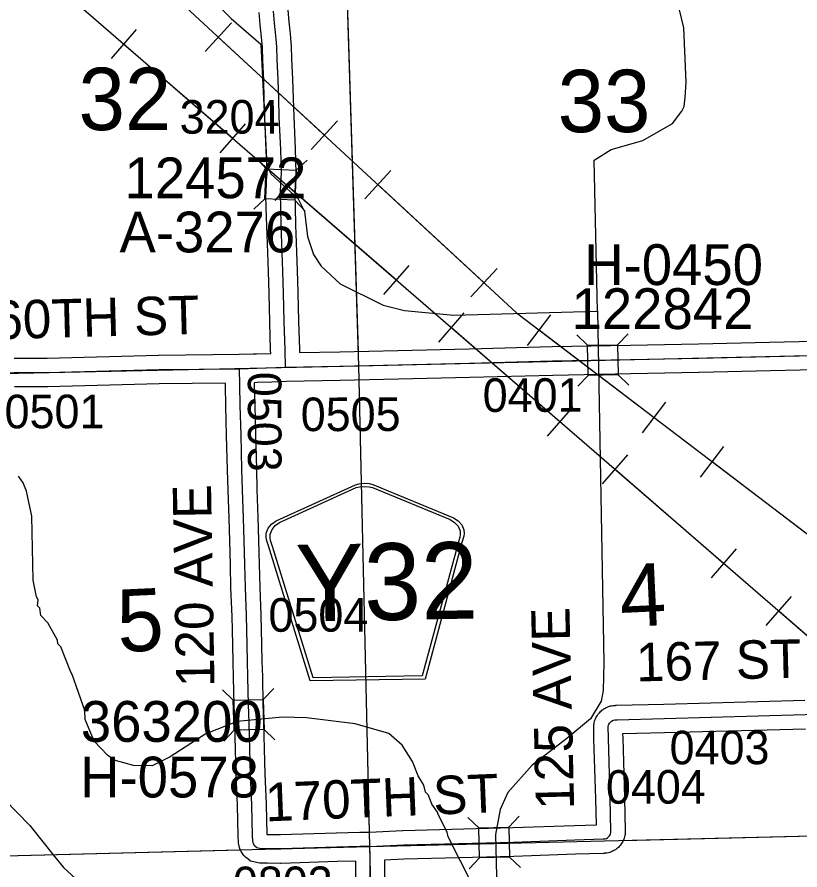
# Model space of a CAD drawing. Extents: x 128.7 to 185.5, y -21.4 to 12.6.
# Drawn here: x 135.267 to 136.899, y -2.68 to -0.902 of the extents above; entities that cross this region are included whole.
import ezdxf

# ---------------------------------------------------------------- set-up
doc = ezdxf.new("R2010")
doc.units = 0
for name, color, linetype in [('tdCoHydroRiver', 7, 'Continuous'), ('tdCoPipe', 7, 'Continuous'), ('tdCoSecRdNmbr', 7, 'Continuous'), ('tdCoSecRdTxt', 7, 'Continuous'), ('tdCoSecRteBand', 7, 'Continuous'), ('tdCoSecRteCL', 7, 'Continuous'), ('tdCoSectLine', 7, 'Continuous'), ('tdCoSectLinePart', 7, 'Continuous'), ('tdCoSectNmbr', 7, 'Continuous'), ('tdCoShieldCoRte', 7, 'Continuous'), ('tdCoStrucSec', 7, 'Continuous'), ('tdCoStrucSecCoName', 7, 'Continuous'), ('tdCoStrucSecFHWANum', 7, 'Continuous'), ('tdCoSurfGravel', 7, 'Continuous'), ('tdCoTwpBndryShd', 7, 'Continuous')]:
    doc.layers.add(name, color=color, linetype=linetype)

msp = doc.modelspace()

# ---------------------------------------------------------------- linework, layer by layer
at = {"layer": 'tdCoHydroRiver'}
for points in [[(135.6609, -0.8511), (135.7131, -0.9047), (135.7747, -0.958), (135.7873, -1.2116), (135.7958, -1.2287), (135.8526, -1.2806), (135.8661, -1.307), (135.8724, -1.3589), (135.8846, -1.3964), (135.9012, -1.4211), (135.9402, -1.4578), (136.03, -1.5023), (136.0745, -1.5135), (136.1774, -1.5229), (136.477, -1.5151), (136.4903, -2.2469), (136.489, -2.3053), (136.485, -2.3276), (136.4625, -2.3646), (136.4132, -2.4055), (136.3408, -2.4615), (136.2905, -2.5183), (136.2743, -2.5535), (136.2648, -2.6059), (136.2678, -2.7509)], [(136.477, -1.5151), (136.4703, -1.1998), (136.5059, -1.1781), (136.5715, -1.1587), (136.6336, -1.1236), (136.6533, -1.0978), (136.6577, -1.0882), (136.6603, -1.0692), (136.6624, -1.0375), (136.6573, -0.9241), (136.6483, -0.8865)], [(136.2412, -2.7597), (136.1656, -2.6105), (136.1637, -2.6011), (136.1452, -2.5638), (136.1435, -2.5591), (136.1319, -2.5422), (136.125, -2.5234), (136.1185, -2.5173), (136.1149, -2.5032), (136.1032, -2.4831), (136.0912, -2.4535), (136.0697, -2.4194), (136.0421, -2.3951), (135.972, -2.3751), (135.8706, -2.3625), (135.8201, -2.361), (135.7257, -2.3702), (135.6602, -2.3959), (135.586, -2.444), (135.5487, -2.4625), (135.5092, -2.4622), (135.4694, -2.4508), (135.4549, -2.4402), (135.4271, -2.4111), (135.4084, -2.3659), (135.4078, -2.347), (135.3818, -2.2721), (135.3785, -2.2675), (135.3579, -2.2144), (135.3514, -2.2083), (135.3511, -2.2005), (135.3311, -2.1648), (135.3164, -2.1495), (135.3143, -2.1337), (135.3095, -2.1292), (135.3106, -2.1165), (135.3073, -2.1103), (135.2999, -2.0758), (135.2973, -1.9418), (135.2862, -1.89), (135.2794, -1.8729), (135.2695, -1.859)], [(134.7057, -2.4805), (134.8738, -2.4741), (135.145, -2.468), (135.1594, -2.4739), (135.1966, -2.4965), (135.2144, -2.507), (135.2935, -2.5868), (135.345, -2.6516), (135.3633, -2.6748), (135.4487, -2.7528), (135.4697, -2.7648), (135.6624, -2.7683), (135.672, -2.7727), (135.6881, -2.7833), (135.7095, -2.811), (135.7125, -2.9087), (135.7198, -2.9385), (135.7246, -2.9431), (135.725, -2.9557), (135.7352, -2.9775), (135.7466, -2.9881), (135.7485, -3.0007)]]:
    msp.add_lwpolyline(points, dxfattribs=at)
at = {"layer": 'tdCoPipe'}
for p, q in [((135.659, -0.9732), (135.7136, -0.9141)), ((135.4634, -0.9884), (135.5158, -0.9278)), ((135.8802, -1.1776), (135.9349, -1.1183)), ((135.6902, -1.1847), (135.7428, -1.124)), ((135.8048, -1.2838), (135.8573, -1.2232)), ((135.9919, -1.2807), (136.0465, -1.2216)), ((136.0317, -1.4801), (136.0843, -1.4194)), ((136.2131, -1.485), (136.2678, -1.4258)), ((136.1463, -1.5792), (136.1988, -1.5186)), ((136.3315, -1.5863), (136.3802, -1.5223)), ((136.5712, -1.7686), (136.62, -1.7044)), ((136.3732, -1.7755), (136.4257, -1.7148)), ((136.6923, -1.8606), (136.741, -1.7966)), ((136.4878, -1.8746), (136.5402, -1.814)), ((136.7147, -2.0709), (136.7672, -2.0102)), ((136.8293, -2.17), (136.8817, -2.1094))]:
    msp.add_line(p, q, dxfattribs=at)
for points in [[(133.5703, 0.7502), (134.415, 0.1836), (134.5616, 0.095), (136.3082, -1.518), (137.2828, -2.2589), (137.4566, -2.6804), (137.8852, -3.0711), (138.1505, -3.1526), (138.4929, -3.4522), (138.721, -3.6658), (139.3396, -4.5801), (139.8377, -5.1477), (140.0414, -5.3544), (140.3867, -5.5234), (140.8191, -5.9061), (141.5748, -6.8225), (141.7836, -7.0033), (142.3273, -7.8596)], [(133.6945, 0.4089), (135.1153, -0.6342), (137.1324, -2.3792), (137.5288, -2.9528), (138.161, -3.328), (139.2218, -4.4833), (139.3397, -4.805), (140.8827, -6.1264), (141.2631, -6.6089), (142.2971, -8.0348), (142.3319, -8.2734), (143.9392, -9.367), (143.9927, -9.5975), (145.829, -10.533), (147.4283, -11.2406), (148.0149, -11.3532), (148.9915, -11.5772), (150.6773, -11.7094), (151.6631, -11.8649), (152.1578, -12.9549), (152.0489, -14.0003)], [(135.4896, -0.9581), (135.7165, -1.1544)], [(135.6863, -0.9436), (135.9075, -1.1479)], [(135.8311, -1.2535), (136.058, -1.4498)], [(136.0193, -1.2511), (136.2405, -1.4554)], [(136.1726, -1.5489), (136.3995, -1.7452)], [(136.3559, -1.5542), (136.5956, -1.7365)], [(136.7167, -1.8285), (136.9564, -2.0108)], [(136.514, -1.8443), (136.7409, -2.0406)], [(136.8555, -2.1397), (137.0824, -2.3359)]]:
    msp.add_lwpolyline(points, dxfattribs=at)
at = {"layer": 'tdCoSecRteBand'}
for points in [[(135.8312, -0.8871), (135.8334, -0.9115), (135.8354, -0.9305), (135.8371, -0.9444), (135.8372, -0.9453), (135.8372, -0.9462), (135.8381, -0.9622), (135.8382, -0.9625), (135.8382, -0.9627), (135.8393, -0.9888), (135.8393, -0.9888), (135.8393, -0.9889), (135.841, -1.0311), (135.841, -1.0312), (135.841, -1.0313), (135.8423, -1.0712), (135.8436, -1.1091), (135.8464, -1.1766), (135.8464, -1.1766), (135.8464, -1.1767), (135.8482, -1.227), (135.8483, -1.2287), (135.8482, -1.2304), (135.8469, -1.2467), (135.8458, -1.2711), (135.8464, -1.2979), (135.8475, -1.3354), (135.849, -1.3718), (135.849, -1.372), (135.849, -1.3721), (135.8507, -1.4301), (135.8525, -1.4759), (135.8525, -1.4762), (135.8525, -1.4765), (135.8538, -1.5354), (135.8555, -1.5944), (135.8557, -1.6011), (135.9395, -1.5993), (135.9395, -1.5993), (135.9395, -1.5993), (136.0608, -1.5968), (136.2096, -1.5931), (136.3827, -1.5887), (136.3828, -1.5887), (136.383, -1.5887), (136.5457, -1.5857), (136.6877, -1.5827), (136.8363, -1.5795), (136.9904, -1.5757)], [(135.2605, -1.6127), (135.3292, -1.6125), (135.5617, -1.6063), (135.5619, -1.6063), (135.5622, -1.6063), (135.7296, -1.6047), (135.7593, -1.6039), (135.7593, -1.604), (135.766, -1.6038), (135.7958, -1.6028), (135.7955, -1.5965), (135.7955, -1.5964), (135.7955, -1.5963), (135.7939, -1.537), (135.7939, -1.5369), (135.7939, -1.5368), (135.7926, -1.4781), (135.7907, -1.4323), (135.7907, -1.4322), (135.7907, -1.432), (135.789, -1.374), (135.7875, -1.3377), (135.7875, -1.3376), (135.7875, -1.3374), (135.7864, -1.2996), (135.7864, -1.2994), (135.7864, -1.2993), (135.7858, -1.2713), (135.7858, -1.2704), (135.7859, -1.2695), (135.787, -1.2436), (135.787, -1.243), (135.787, -1.2425), (135.7882, -1.2275), (135.7864, -1.179), (135.7836, -1.1114), (135.7836, -1.1113), (135.7836, -1.1112), (135.7823, -1.0732), (135.7823, -1.0732), (135.7823, -1.0732), (135.781, -1.0334), (135.7793, -0.9913), (135.7782, -0.9655), (135.7774, -0.9506), (135.7758, -0.9373), (135.7758, -0.9371), (135.7758, -0.9369), (135.7737, -0.9176), (135.7737, -0.9173), (135.7737, -0.9171), (135.7714, -0.8919)], [(136.962, -1.6364), (136.8378, -1.6395), (136.8377, -1.6395), (136.8377, -1.6395), (136.689, -1.6427), (136.6889, -1.6427), (136.6889, -1.6427), (136.5469, -1.6457), (136.5469, -1.6457), (136.5468, -1.6457), (136.3842, -1.6486), (136.2112, -1.6531), (136.2111, -1.6531), (136.2111, -1.6531), (136.0622, -1.6568), (136.0621, -1.6568), (136.062, -1.6568), (135.9407, -1.6592), (135.8277, -1.6617), (135.7979, -1.6628), (135.7979, -1.6627), (135.7679, -1.6638), (135.7677, -1.6638), (135.7676, -1.6638), (135.761, -1.6639), (135.7611, -1.6685), (135.7611, -1.6685), (135.7622, -1.7103), (135.7622, -1.7103), (135.7622, -1.7104), (135.7637, -1.7721), (135.7657, -1.8441), (135.7657, -1.8442), (135.7657, -1.8442), (135.7668, -1.8864), (135.7687, -1.9452), (135.7702, -1.9917), (135.7702, -1.9918), (135.7702, -1.9919), (135.7715, -2.0426), (135.7728, -2.0898), (135.7749, -2.1491), (135.7749, -2.1491), (135.7749, -2.1491), (135.7758, -2.1776), (135.7758, -2.1778), (135.7758, -2.1779), (135.7773, -2.2438), (135.7782, -2.2769), (135.7782, -2.2769), (135.7782, -2.277), (135.7795, -2.3342), (135.7804, -2.3714), (135.7819, -2.4273), (135.7836, -2.4793), (135.786, -2.5425), (135.786, -2.5428), (135.786, -2.543), (135.7875, -2.6057), (135.789, -2.6058), (135.816, -2.6059)], [(135.9732, -2.716), (135.9729, -2.6612), (135.934, -2.662), (135.8174, -2.6659), (135.8168, -2.6659), (135.8163, -2.6659), (135.7887, -2.6658), (135.7757, -2.6657), (135.7723, -2.6657), (135.769, -2.6649), (135.7602, -2.6629), (135.7532, -2.6612), (135.7477, -2.6566), (135.7431, -2.6527), (135.7393, -2.6495), (135.7368, -2.6453), (135.7341, -2.641), (135.7318, -2.6372), (135.7307, -2.6329), (135.729, -2.6264), (135.7283, -2.6235), (135.7281, -2.6206), (135.7276, -2.6103), (135.7276, -2.6098), (135.7275, -2.6094), (135.7261, -2.5446), (135.7236, -2.4815), (135.7236, -2.4814), (135.7236, -2.4813), (135.722, -2.4292), (135.722, -2.4291), (135.722, -2.429), (135.7205, -2.3729), (135.7205, -2.3729), (135.7205, -2.3729), (135.7195, -2.3356), (135.7195, -2.3356), (135.7195, -2.3356), (135.7182, -2.2785), (135.7173, -2.2454), (135.7173, -2.2453), (135.7173, -2.2452), (135.7158, -2.1794), (135.7149, -2.1511), (135.7128, -2.0917), (135.7128, -2.0916), (135.7128, -2.0915), (135.7115, -2.0442), (135.7115, -2.0442), (135.7115, -2.0441), (135.7102, -1.9936), (135.7087, -1.9471), (135.7087, -1.9471), (135.7087, -1.9471), (135.7069, -1.8882), (135.7069, -1.8882), (135.7069, -1.8881), (135.7058, -1.8458), (135.7037, -1.7738), (135.7037, -1.7737), (135.7037, -1.7736), (135.7022, -1.7118), (135.7011, -1.6702), (135.701, -1.6655), (135.7009, -1.6655), (135.7009, -1.665), (135.563, -1.6663), (135.3305, -1.6725), (135.3301, -1.6725), (135.3298, -1.6725), (135.2611, -1.6727)], [(135.816, -2.6059), (135.9322, -2.602), (135.9324, -2.602), (135.9326, -2.602), (135.9818, -2.601), (135.9821, -2.601), (135.9824, -2.601), (136.0015, -2.601), (136.0707, -2.5974), (136.0711, -2.5974), (136.0715, -2.5974), (136.3007, -2.5914), (136.429, -2.5868), (136.4291, -2.5868), (136.4293, -2.5868), (136.4748, -2.5854), (136.4734, -2.5312), (136.4699, -2.406), (136.4699, -2.4059), (136.4699, -2.4058), (136.4694, -2.3813), (136.4694, -2.378), (136.4701, -2.3746), (136.4706, -2.372), (136.4711, -2.3696), (136.472, -2.3673), (136.473, -2.3648), (136.4739, -2.3625), (136.4751, -2.3603), (136.4765, -2.358), (136.4778, -2.3559), (136.4794, -2.354), (136.4811, -2.3519), (136.4827, -2.35), (136.4846, -2.3484), (136.4866, -2.3467), (136.4885, -2.3451), (136.4906, -2.3438), (136.4929, -2.3424), (136.4951, -2.3411), (136.4974, -2.3402), (136.4999, -2.3392), (136.5022, -2.3383), (136.5046, -2.3378), (136.5072, -2.3372), (136.5097, -2.3367), (136.5121, -2.3366), (136.5148, -2.3365), (136.5151, -2.3365), (136.5154, -2.3364), (136.5171, -2.3364), (136.6155, -2.3337), (136.6155, -2.3337), (136.6155, -2.3337), (136.9095, -2.3259)], [(136.9113, -2.3858), (136.6171, -2.3937), (136.5297, -2.3961), (136.5299, -2.4044), (136.5334, -2.5296), (136.5334, -2.5296), (136.5334, -2.5297), (136.5351, -2.598), (136.5351, -2.5991), (136.5351, -2.6002), (136.535, -2.6012), (136.5349, -2.6029), (136.5348, -2.6054), (136.5343, -2.6079), (136.5337, -2.6105), (136.5331, -2.613), (136.5322, -2.6154), (136.5311, -2.6178), (136.5302, -2.6202), (136.5288, -2.6224), (136.5274, -2.6246), (136.5261, -2.6268), (136.5244, -2.6287), (136.5226, -2.6307), (136.5209, -2.6326), (136.5189, -2.6342), (136.5168, -2.6358), (136.5148, -2.6374), (136.5126, -2.6387), (136.5102, -2.6399), (136.508, -2.6412), (136.5056, -2.642), (136.5031, -2.6429), (136.4999, -2.644), (136.4966, -2.6443), (136.4921, -2.6448), (136.4909, -2.645), (136.4897, -2.645), (136.4311, -2.6467), (136.3027, -2.6514), (136.3026, -2.6514), (136.3024, -2.6514), (136.0735, -2.6573), (136.0329, -2.6595), (136.0332, -2.7154)]]:
    msp.add_lwpolyline(points, dxfattribs=at)
at = {"layer": 'tdCoSecRteCL'}
for points in [[(135.8268, -1.6317), (135.8255, -1.5954), (135.8238, -1.5362), (135.8225, -1.4771), (135.8207, -1.4311), (135.819, -1.373), (135.8175, -1.3365), (135.8164, -1.2987), (135.8158, -1.2707), (135.817, -1.2449), (135.8183, -1.2281), (135.8164, -1.1778), (135.8136, -1.1102), (135.8123, -1.0722), (135.811, -1.0323), (135.8093, -0.99), (135.8082, -0.964), (135.8073, -0.9479), (135.8056, -0.9338), (135.8035, -0.9144), (135.8013, -0.8893)], [(135.8268, -1.6317), (135.9401, -1.6293), (136.0614, -1.6268), (136.2104, -1.6231), (136.3835, -1.6186), (136.5463, -1.6157), (136.6883, -1.6127), (136.837, -1.6095), (136.9912, -1.6057)], [(134.4733, -1.6612), (134.5115, -1.6605), (134.5995, -1.6588), (134.7006, -1.6563), (134.8057, -1.6543), (134.9561, -1.6506), (135.0865, -1.6479), (135.2606, -1.6427), (135.3297, -1.6425), (135.5625, -1.6363), (135.7302, -1.6347)], [(135.7302, -1.6347), (135.7668, -1.6338), (135.8268, -1.6317)], [(136.0023, -2.631), (135.9824, -2.631), (135.9332, -2.632), (135.8164, -2.6359), (135.7889, -2.6358), (135.7758, -2.6357), (135.767, -2.6336), (135.7624, -2.6297), (135.7598, -2.6254), (135.7581, -2.6189), (135.7575, -2.6087), (135.756, -2.5437), (135.7536, -2.4803), (135.7519, -2.4282), (135.7505, -2.3721), (135.7495, -2.3349), (135.7482, -2.2777), (135.7473, -2.2445), (135.7458, -2.1786), (135.7449, -2.1501), (135.7428, -2.0907), (135.7415, -2.0434), (135.7402, -1.9927), (135.7387, -1.9461), (135.7369, -1.8873), (135.7357, -1.845), (135.7337, -1.7729), (135.7322, -1.7111), (135.7311, -1.6694), (135.7302, -1.6347)], [(136.0023, -2.631), (136.0723, -2.6273), (136.3017, -2.6214), (136.4301, -2.6167), (136.4888, -2.615), (136.4933, -2.6145), (136.4958, -2.6137), (136.4981, -2.6124), (136.5002, -2.6107), (136.502, -2.6087), (136.5034, -2.6065), (136.5044, -2.604), (136.505, -2.6014), (136.5051, -2.5998), (136.5051, -2.5987), (136.5034, -2.5304), (136.4999, -2.4052), (136.4994, -2.3807), (136.5, -2.3781), (136.5009, -2.3756), (136.5023, -2.3733), (136.504, -2.3712), (136.5061, -2.3695), (136.5084, -2.3681), (136.5109, -2.3671), (136.5135, -2.3666), (136.5162, -2.3664), (136.5179, -2.3664), (136.6163, -2.3637), (136.9105, -2.3558)], [(136.0283, -3.6398), (136.0269, -3.6357), (136.0258, -3.597), (136.0239, -3.5462), (136.0224, -3.4968), (136.0211, -3.4441), (136.0191, -3.3998), (136.0174, -3.3396), (136.0155, -3.2969), (136.0146, -3.2545), (136.0125, -3.2044), (136.0114, -3.1522), (136.0101, -3.109), (136.0099, -3.0676), (136.0084, -3.011), (136.0075, -2.9538), (136.0071, -2.903), (136.0055, -2.8447), (136.0049, -2.8072), (136.0041, -2.759), (136.0032, -2.7158), (136.0028, -2.6513), (136.0023, -2.631)]]:
    msp.add_lwpolyline(points, dxfattribs=at)
at = {"layer": 'tdCoSectLine'}
for points in [[(135.9474, -0.6286), (135.9787, -1.6285)], [(135.9787, -1.6285), (136.9783, -1.606)], [(134.9785, -1.6501), (135.9787, -1.6285)], [(135.9787, -1.6285), (136.0019, -2.631)], [(136.0019, -2.631), (137.0109, -2.6063)], [(134.996, -2.6564), (136.0019, -2.631)], [(136.0019, -2.631), (136.0272, -3.6378)]]:
    msp.add_lwpolyline(points, dxfattribs=at)
at = {"layer": 'tdCoSectLinePart'}
for points in [[(135.9529, -0.8028), (135.9778, -1.5984)], [(135.9794, -1.6583), (136.0012, -2.601)], [(136.5306, -2.6181), (137.0109, -2.6063)], [(134.996, -2.6564), (135.7329, -2.6378)]]:
    msp.add_lwpolyline(points, dxfattribs=at)
at = {"layer": 'tdCoShieldCoRte'}
for points in [[(135.8781, -2.2857), (135.7912, -2.0043), (135.7871, -1.9912), (135.7863, -1.9854), (135.7862, -1.9776), (135.7902, -1.9672), (135.7974, -1.9586), (135.8068, -1.9517), (135.9728, -1.8765), (135.9803, -1.8747), (135.9907, -1.8736), (136.0011, -1.8743), (136.0087, -1.8758), (136.1772, -1.9453), (136.1869, -1.9518), (136.1943, -1.9601), (136.1987, -1.9704), (136.1989, -1.9782), (136.1982, -1.9841), (136.1946, -1.9973), (136.1176, -2.2816)], [(135.8839, -2.2793), (135.7993, -2.0055), (135.7954, -1.9929), (135.7946, -1.9873), (135.7945, -1.9798), (135.7984, -1.9698), (135.8052, -1.9615), (135.8143, -1.955), (135.9736, -1.8827), (135.9808, -1.881), (135.9908, -1.88), (136.0008, -1.8807), (136.0081, -1.8821), (136.1698, -1.9488), (136.1791, -1.955), (136.1863, -1.963), (136.1905, -1.9729), (136.1906, -1.9804), (136.19, -1.986), (136.1865, -1.9987), (136.1116, -2.2753)]]:
    msp.add_lwpolyline(points, close=True, dxfattribs=at)
at = {"layer": 'tdCoStrucSec'}
for p, q in [((135.7864, -1.2183), (135.7652, -1.1953)), ((135.8489, -1.221), (135.872, -1.1999)), ((135.7837, -1.2809), (135.7606, -1.302)), ((135.8462, -1.2836), (135.8674, -1.3066)), ((136.4567, -1.586), (136.4341, -1.5643)), ((136.5192, -1.5849), (136.541, -1.5623)), ((136.4578, -1.6486), (136.4361, -1.6711)), ((136.5204, -1.6475), (136.5429, -1.6692)), ((135.7176, -2.3256), (135.6949, -2.3041)), ((135.7802, -2.3241), (135.8018, -2.3014)), ((135.7192, -2.3882), (135.6976, -2.4109)), ((135.7818, -2.3866), (135.8044, -2.4082)), ((136.2294, -2.592), (136.2067, -2.5704)), ((136.292, -2.5904), (136.3136, -2.5677)), ((136.231, -2.6546), (136.2095, -2.6772)), ((136.2936, -2.6529), (136.3163, -2.6745))]:
    msp.add_line(p, q, dxfattribs=at)
for points in [[(135.7837, -1.2809), (135.7864, -1.2183), (135.8489, -1.221), (135.8462, -1.2836)], [(136.4567, -1.586), (136.5192, -1.5849), (136.5204, -1.6475), (136.4578, -1.6486)], [(135.7192, -2.3882), (135.7176, -2.3256), (135.7802, -2.3241), (135.7818, -2.3866)], [(136.2294, -2.592), (136.292, -2.5904), (136.2936, -2.6529), (136.231, -2.6546)]]:
    msp.add_lwpolyline(points, close=True, dxfattribs=at)
at = {"layer": 'tdCoSurfGravel'}
for points in [[(135.8268, -1.6317), (135.8255, -1.5954), (135.8238, -1.5362), (135.8225, -1.4771), (135.8207, -1.4311), (135.819, -1.373), (135.8175, -1.3365), (135.8164, -1.2987), (135.8158, -1.2707), (135.817, -1.2449), (135.8183, -1.2281), (135.8164, -1.1778), (135.8136, -1.1102), (135.8123, -1.0722), (135.811, -1.0323), (135.8093, -0.99), (135.8082, -0.964), (135.8073, -0.9479), (135.8056, -0.9338), (135.8035, -0.9144), (135.8013, -0.8893)], [(135.8268, -1.6317), (135.8268, -1.6317), (135.9401, -1.6293), (136.0614, -1.6268), (136.2104, -1.6231), (136.3835, -1.6186), (136.5463, -1.6157), (136.6883, -1.6127), (136.837, -1.6095), (136.9912, -1.6057)], [(133.9676, -1.6731), (134.0335, -1.6706), (134.1766, -1.6676), (134.2826, -1.6652), (134.4094, -1.6625), (134.4733, -1.6612), (134.5115, -1.6605), (134.5995, -1.6588), (134.7006, -1.6563), (134.8057, -1.6543), (134.9561, -1.6506), (135.0865, -1.6479), (135.2606, -1.6427), (135.3297, -1.6425), (135.5625, -1.6363), (135.7302, -1.6347)], [(135.7302, -1.6347), (135.7668, -1.6338), (135.8268, -1.6317)], [(135.7889, -2.6358), (135.7758, -2.6357), (135.767, -2.6336), (135.7624, -2.6297), (135.7598, -2.6254), (135.7581, -2.6189), (135.7575, -2.6087), (135.756, -2.5437), (135.7536, -2.4803), (135.7519, -2.4282), (135.7505, -2.3721), (135.7495, -2.3349), (135.7482, -2.2777), (135.7473, -2.2445), (135.7458, -2.1786), (135.7449, -2.1501), (135.7428, -2.0907), (135.7415, -2.0434), (135.7402, -1.9927), (135.7387, -1.9461), (135.7369, -1.8873), (135.7357, -1.845), (135.7337, -1.7729), (135.7322, -1.7111), (135.7311, -1.6694), (135.7302, -1.6347)], [(136.5179, -2.3664), (136.6163, -2.3637), (136.9105, -2.3558), (136.9783, -2.3529), (136.9805, -2.3531), (136.9827, -2.3528), (136.9849, -2.3522), (136.9868, -2.3512), (136.9886, -2.3498), (136.99, -2.3482), (136.9911, -2.3463), (136.9919, -2.3442), (136.9922, -2.342), (136.9922, -2.3408)], [(136.5051, -2.5998), (136.5051, -2.5987), (136.5034, -2.5304), (136.4999, -2.4052), (136.4994, -2.3807), (136.5, -2.3781), (136.5009, -2.3756), (136.5023, -2.3733), (136.504, -2.3712), (136.5061, -2.3695), (136.5084, -2.3681), (136.5109, -2.3671), (136.5135, -2.3666), (136.5162, -2.3664), (136.5179, -2.3664)], [(136.0023, -2.631), (136.0723, -2.6273), (136.3017, -2.6214), (136.4301, -2.6167), (136.4888, -2.615), (136.4933, -2.6145), (136.4958, -2.6137), (136.4981, -2.6124), (136.5002, -2.6107), (136.502, -2.6087), (136.5034, -2.6065), (136.5044, -2.604), (136.505, -2.6014), (136.5051, -2.5998)], [(135.7889, -2.6358), (135.8164, -2.6359), (135.9332, -2.632), (135.9824, -2.631), (136.0023, -2.631)], [(136.0032, -2.7158), (136.0028, -2.6513), (136.0023, -2.631)]]:
    msp.add_lwpolyline(points, dxfattribs=at)
at = {"layer": 'tdCoTwpBndryShd'}
msp.add_lwpolyline([(133.9673, -1.6731), (134.9785, -1.6501), (135.9787, -1.6285), (136.9783, -1.606), (136.9908, -1.6057), (137.9843, -1.5842), (138.9859, -1.5598), (139.9867, -1.5369), (141.001, -1.5077), (142.0055, -1.4764), (143.0036, -1.4478), (143.9967, -1.4154), (144.999, -1.3795), (146.001, -1.3445), (147.0006, -1.3151), (147.9961, -1.2801), (149.0001, -1.2471), (150.0007, -1.2153), (150.9999, -1.1762), (152.001, -1.1385), (152.9972, -1.0884), (154.0014, -1.05)], dxfattribs=at)

# ---------------------------------------------------------------- texts
at = {"layer": 'tdCoSecRdNmbr'}
for s, rotation, p in [('3204', 0.1035, (135.6058, -1.1449)), ('0503', 270.1014, (135.7479, -1.6412)), ('0401', 0.104, (136.2378, -1.7249)), ('0501', 0.1032, (135.2406, -1.7591)), ('0505', 0.1037, (135.8583, -1.7649)), ('0504', 0.1036, (135.791, -2.1831)), ('0403', 0.1042, (136.6277, -2.4595)), ('0404', 0.1042, (136.4949, -2.5416)), ('0803', 0.1035, (135.7168, -2.7427))]:
    msp.add_text(s, height=0.07, rotation=rotation, dxfattribs=at).set_placement(p)
at = {"layer": 'tdCoSecRdTxt'}
for s, rotation, p in [('160TH ST', 1.5423, (135.1606, -1.5751)), ('120 AVE', 91, (135.6785, -2.2977)), ('125 AVE', 91.371, (136.4287, -2.5532)), ('167 ST', 1.371, (136.5584, -2.2868)), ('170TH ST', 2.303, (135.7855, -2.5785))]:
    msp.add_text(s, height=0.08, rotation=rotation, dxfattribs=at).set_placement(p)
at = {"layer": 'tdCoSectNmbr'}
for s, rotation, p in [('32', 0.1033, (135.395, -1.1375)), ('33', 0.1041, (136.3943, -1.1418)), ('4', 2.6565, (136.5261, -2.1734)), ('5', 2.6557, (135.478, -2.2256))]:
    msp.add_text(s, height=0.13, rotation=rotation, dxfattribs=at).set_placement(p)
at = {"layer": 'tdCoShieldCoRte'}
msp.add_text('Y32', height=0.16, rotation=1, dxfattribs=at).set_placement((135.8487, -2.162))
at = {"layer": 'tdCoStrucSecCoName'}
for s, p in [('A-3276', (135.4802, -1.3923)), ('H-0450', (136.4496, -1.4603)), ('H-0578', (135.3982, -2.5285))]:
    msp.add_text(s, height=0.085, dxfattribs=at).set_placement(p)
at = {"layer": 'tdCoStrucSecFHWANum'}
for s, p in [('124572', (135.4906, -1.2794)), ('122842', (136.4231, -1.5521)), ('363200', (135.3996, -2.4125))]:
    msp.add_text(s, height=0.085, dxfattribs=at).set_placement(p)

doc.saveas('drawing.dxf')
